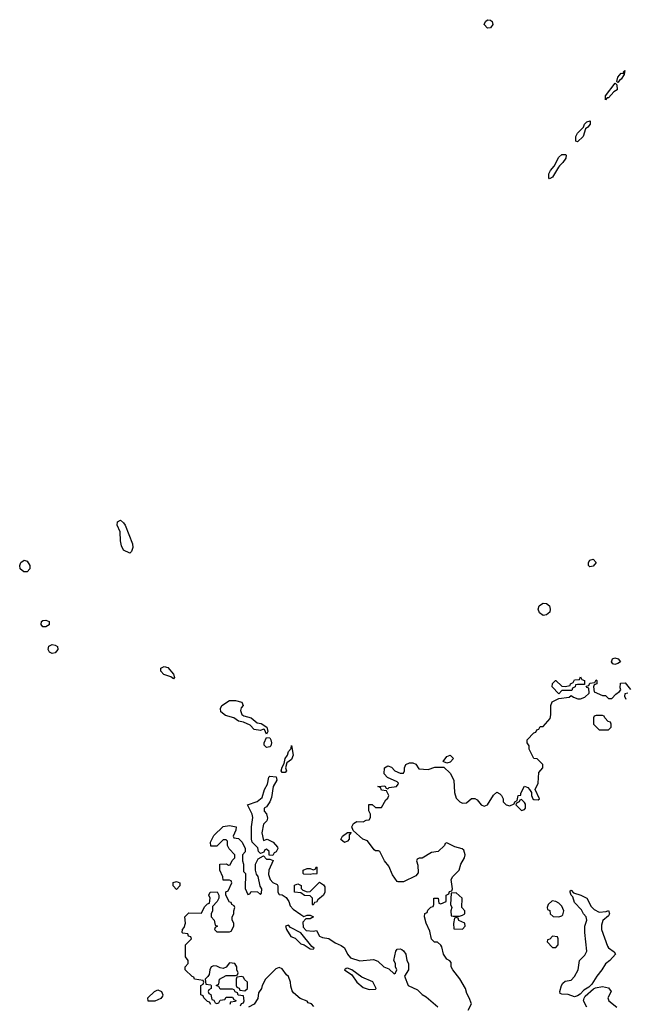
# Model space of a CAD drawing. Header units: inches. Extents: x 2601682 to 2755810, y 449311 to 584050.
# Tile 320 of 505: x 2691881 to 2695778, y 484608 to 490941. Entities that reach past the tile are written whole.
import ezdxf

# ---------------------------------------------------------------- set-up
doc = ezdxf.new("R2010")
doc.units = ezdxf.units.IN
doc.header["$MEASUREMENT"] = 0
doc.layers.add('C6498', color=7, linetype='Continuous')
doc.layers.add('C6499', color=7, linetype='Continuous')

msp = doc.modelspace()

# ---------------------------------------------------------------- linework, layer by layer
at = {"layer": 'C6498', "color": 2}
for points, elevation in [([(2695354.4, 490000), (2695347.3, 489992.7), (2695310, 489928.7), (2695290, 489918), (2695284.7, 489924.7), (2695286.6, 489950), (2695296, 489970), (2695320.2, 489999.9)], 6), ([(2694766, 484570), (2694788, 484610), (2694774, 484650), (2694757.2, 484677.2), (2694748.7, 484710), (2694712.7, 484772.7), (2694668, 484830), (2694658, 484850), (2694656.4, 484876.4), (2694648.4, 484888.4), (2694630, 484898), (2694608.7, 484930), (2694597.2, 484977.2), (2694590, 484988), (2694570, 485008), (2694550, 485008.7), (2694530, 485028), (2694519.3, 485079.3), (2694495.3, 485130), (2694486, 485170), (2694487.3, 485192.7), (2694502, 485198), (2694507.3, 485212.7), (2694527.3, 485232.7), (2694542, 485238), (2694546, 485250), (2694546, 485290), (2694574, 485290), (2694578, 485258), (2694590, 485254), (2694626, 485270), (2694626, 485310), (2694642, 485318), (2694647.3, 485332.7), (2694662, 485338), (2694666, 485350), (2694658, 485410), (2694668, 485430), (2694708, 485470), (2694719, 485510), (2694742, 485550), (2694748, 485570), (2694739, 485599), (2694728.9, 485608.9), (2694681.2, 485621.2), (2694630, 485646), (2694618, 485642), (2694614, 485630), (2694574, 485590), (2694530, 485584), (2694470, 485548.7), (2694452, 485548), (2694438, 485542), (2694434, 485530), (2694443.6, 485503.6), (2694445.4, 485454.6), (2694430, 485435.3), (2694350, 485395.3), (2694316.4, 485396.4), (2694310, 485398), (2694280.2, 485440.2), (2694256.5, 485496.5), (2694228.7, 485530), (2694198, 485590), (2694190, 485595.3), (2694170, 485595.3), (2694162, 485602), (2694119.3, 485659.3), (2694088, 485670), (2694026, 485726), (2694018, 485750), (2694028.9, 485771.1), (2694050, 485784.7), (2694090, 485782), (2694110, 485792), (2694130, 485794), (2694138, 485810), (2694138, 485830), (2694127.3, 485852.7), (2694127.3, 485892.7), (2694150, 485894), (2694170, 485874), (2694210, 485874), (2694236.4, 485923.6), (2694250, 485934), (2694255.3, 485950), (2694242, 485982), (2694210, 485986), (2694202, 486002), (2694186, 486010), (2694230, 486014), (2694238, 485998), (2694250, 485994), (2694258, 486002), (2694306, 486010), (2694316.4, 486023.6), (2694318, 486030), (2694310, 486038), (2694247.3, 486067.3), (2694226, 486090), (2694228, 486130), (2694250, 486142), (2694272.7, 486132.7), (2694294, 486110), (2694330, 486094), (2694350, 486094), (2694358, 486110), (2694358, 486130), (2694366, 486150), (2694390, 486162), (2694410, 486162), (2694430, 486152), (2694450, 486122), (2694510, 486118), (2694552.7, 486132.7), (2694610, 486134), (2694650, 486094), (2694674, 486050), (2694678, 485970), (2694690, 485934), (2694714, 485910), (2694730, 485902), (2694756.4, 485903.6), (2694788.4, 485931.6), (2694810, 485932), (2694823.6, 485923.6), (2694850, 485892), (2694870, 485882), (2694890, 485892), (2694930, 485954), (2694950, 485972), (2694970, 485962), (2694982, 485950), (2694992, 485930), (2694992, 485910), (2695010, 485892), (2695035.3, 485884.7), (2695062, 485898), (2695066, 485910), (2695082, 485918), (2695088, 485950), (2695106, 485954), (2695106, 485966), (2695130, 486011.3), (2695150, 486002), (2695162, 485990), (2695174, 485970), (2695174, 485950), (2695182, 485930), (2695190, 485924.7), (2695216.4, 485923.6), (2695226, 485930), (2695198, 485990), (2695218, 486030), (2695220.4, 486099.6), (2695246, 486130), (2695246, 486150), (2695210, 486186), (2695188.4, 486188.4), (2695158, 486250), (2695158, 486270), (2695146, 486290), (2695146, 486310), (2695190, 486354), (2695202, 486358), (2695207.3, 486372.7), (2695222, 486378), (2695230, 486394), (2695250, 486394), (2695293.6, 486446.4), (2695298, 486470), (2695298, 486530), (2695306, 486554), (2695350, 486574), (2695416.4, 486583.6), (2695430, 486594), (2695443.6, 486583.6), (2695472.7, 486572.7), (2695490, 486572), (2695516.4, 486583.6), (2695546, 486610), (2695542, 486642), (2695530, 486646), (2695526, 486654), (2695542, 486658), (2695550, 486674), (2695582, 486678), (2695590, 486694), (2695594, 486690), (2695594, 486670), (2695578, 486662), (2695574, 486650), (2695578, 486618), (2695630, 486594), (2695650, 486594), (2695670, 486574), (2695690, 486574), (2695716.4, 486603.6), (2695740.4, 486619.6), (2695748, 486630), (2695744, 486644), (2695746.6, 486673.4), (2695776, 486676), (2695810, 486632)], 6), ([(2695794, 486610), (2695774, 486606), (2695772, 486590), (2695781, 486570)], 6), ([(2693110, 484606), (2693102, 484622), (2693090, 484626), (2693066, 484650), (2693062, 484662), (2693046, 484670), (2693046, 484730), (2693062, 484738), (2693066, 484750), (2693062, 484762), (2693006, 484770), (2693002, 484782), (2692990, 484786), (2692946, 484830), (2692946, 484850), (2692966, 484870), (2692966, 484890), (2692947.3, 484912.7), (2692948, 484990), (2692986, 485030), (2692982, 485042), (2692967.3, 485047.3), (2692962, 485062), (2692930, 485066), (2692926, 485070), (2692928, 485090), (2692939, 485101), (2692948.7, 485130), (2692944, 485170), (2692970, 485196), (2693050, 485194), (2693070, 485234), (2693090, 485254), (2693102, 485258), (2693106, 485290), (2693098, 485310), (2693106, 485330), (2693151.6, 485331.6), (2693162, 485310), (2693162, 485290), (2693152, 485270), (2693122, 485238), (2693122, 485210), (2693114, 485190), (2693114, 485170), (2693132, 485150), (2693138, 485118), (2693154, 485110), (2693138, 485102), (2693134, 485090), (2693150, 485074), (2693230, 485074), (2693242, 485078), (2693258, 485110), (2693258, 485130), (2693248.4, 485148.4), (2693248, 485170), (2693258, 485190), (2693258, 485210), (2693266, 485230), (2693262, 485242), (2693246, 485250), (2693242, 485262), (2693230, 485266), (2693208, 485310), (2693208.4, 485331.6), (2693222, 485338), (2693246, 485390), (2693242, 485402), (2693230, 485406), (2693190, 485406), (2693187.3, 485427.3), (2693168, 485470), (2693168, 485510), (2693212, 485512), (2693223.6, 485503.6), (2693235.3, 485504.7), (2693247.3, 485532.7), (2693266, 485550), (2693266, 485570), (2693228.4, 485608.4), (2693218, 485630), (2693218, 485658), (2693210, 485666), (2693190, 485666), (2693150, 485626), (2693110, 485626), (2693108, 485650), (2693130, 485694), (2693190, 485752), (2693230, 485758), (2693274, 485750), (2693271.6, 485728.4), (2693254, 485690), (2693258, 485678), (2693290, 485674), (2693311.6, 485651.6), (2693331.1, 485611.1), (2693331.3, 485588.7), (2693314, 485570), (2693314, 485530), (2693322, 485510), (2693322, 485462), (2693334, 485450), (2693332.7, 485352.7), (2693350, 485314), (2693362, 485318), (2693370, 485334), (2693411.6, 485331.6), (2693430, 485314), (2693436.4, 485323.6), (2693439, 485350), (2693428.9, 485368.9), (2693415.3, 485430), (2693404, 485444), (2693398, 485470), (2693398, 485510), (2693416.4, 485543.6), (2693450, 485562), (2693470, 485542), (2693490, 485542), (2693512.7, 485532.7), (2693484.7, 485470), (2693482, 485442), (2693492, 485410), (2693510, 485392), (2693538, 485378), (2693542, 485370), (2693542, 485330), (2693550, 485314), (2693570, 485312), (2693596, 485296), (2693612, 485270), (2693622, 485242), (2693639.8, 485219.8), (2693690, 485184.7), (2693710, 485172), (2693730, 485182), (2693750, 485182), (2693772, 485170), (2693750, 485158), (2693722, 485158), (2693702.8, 485137.2), (2693704.5, 485104.5), (2693723.8, 485083.8), (2693770, 485078), (2693790, 485082), (2693810, 485046.8), (2693830, 485037.3), (2693870, 485030.7), (2693910, 485004), (2693950, 484986.8), (2693970.5, 484970.5), (2693990.8, 484930), (2694010, 484907.3), (2694070, 484886.8), (2694156.9, 484896.9), (2694186, 484886), (2694224.7, 484850), (2694256, 484836), (2694290, 484804.7), (2694298, 484810), (2694308, 484830), (2694298, 484850), (2694298, 484870), (2694288, 484890), (2694302, 484950), (2694310, 484962), (2694330, 484964.7), (2694339.8, 484959.8), (2694351.1, 484951.1), (2694364.7, 484930), (2694372, 484890), (2694382, 484870), (2694382, 484830), (2694358, 484790), (2694381, 484730), (2694440.5, 484700.5), (2694470, 484671.3), (2694495.3, 484655.3), (2694571.1, 484591.1)], 6), ([(2693302, 484598), (2693307.3, 484612.7), (2693322, 484618), (2693326, 484630), (2693322, 484662), (2693287.3, 484667.3), (2693282, 484682), (2693267.3, 484687.3), (2693262, 484702), (2693250, 484706), (2693170, 484706), (2693162, 484722), (2693146, 484730), (2693162, 484738), (2693166, 484770), (2693210, 484794), (2693270, 484794), (2693282, 484798), (2693286, 484810), (2693278, 484830), (2693278, 484850), (2693266, 484870), (2693230, 484874), (2693210, 484846), (2693190, 484838), (2693170, 484842), (2693150, 484854), (2693130, 484855.3), (2693114, 484850), (2693104.7, 484830), (2693099.6, 484800.4), (2693092.7, 484787.3), (2693074, 484770), (2693078, 484738), (2693110, 484734), (2693114, 484730), (2693114, 484710), (2693098, 484702), (2693094, 484690), (2693098, 484678), (2693112, 484672), (2693118, 484638), (2693130, 484634), (2693138, 484618), (2693150, 484614), (2693162, 484618), (2693170, 484634), (2693202, 484638), (2693210, 484654), (2693250, 484654), (2693258, 484638), (2693272.7, 484632.7), (2693270, 484626), (2693238, 484622), (2693232.7, 484607.3)], 6), ([(2693774.6, 484594.6), (2693758, 484610), (2693738, 484618), (2693730, 484628), (2693684.7, 484644.7), (2693642, 484682), (2693633.6, 484693.6), (2693624.7, 484724.7), (2693624, 484750), (2693610, 484786), (2693597.2, 484797.2), (2693570, 484837.2), (2693550, 484844), (2693530, 484835.3), (2693462, 484770), (2693442, 484730), (2693438, 484710), (2693418, 484682), (2693413.7, 484646.3), (2693390.8, 484609.2), (2693354, 484590)], 6), ([(2695530, 484589.4), (2695509.5, 484630), (2695512.3, 484647.7), (2695520.1, 484659.9), (2695572.5, 484707.5), (2695585.6, 484714.4), (2695630, 484721.6), (2695670, 484714.4), (2695686, 484690), (2695666, 484650), (2695670.6, 484630), (2695723, 484590)], 2)]:
    msp.add_lwpolyline(points, dxfattribs=dict(at, elevation=elevation))
for points, elevation in [([(2692590, 487509), (2692549.5, 487529.5), (2692536.5, 487556.5), (2692529.4, 487589.4), (2692526.8, 487646.8), (2692509.3, 487690.7), (2692510, 487711.3), (2692530, 487721), (2692550, 487704.7), (2692558.8, 487690), (2692606, 487570), (2692610, 487546), (2692599.8, 487520.2)], 6), ([(2691930, 487389), (2691908, 487390), (2691884, 487410), (2691881.2, 487430), (2691889.3, 487450.7), (2691910, 487464.7), (2691930, 487458), (2691946, 487430), (2691946, 487410)], 6), ([(2695550, 487422.7), (2695541.2, 487430), (2695541.2, 487450), (2695550, 487464.7), (2695570, 487471), (2695590.7, 487450), (2695570, 487426)], 6), ([(2695250, 487109), (2695226.3, 487126.3), (2695217.2, 487150), (2695224, 487170), (2695238.4, 487181.6), (2695250, 487187.7), (2695270, 487185.5), (2695290.7, 487170), (2695294.8, 487150), (2695291, 487130), (2695270, 487112.7)], 6), ([(2692030, 487035.3), (2692019, 487050), (2692022, 487070), (2692030, 487076), (2692050, 487078.8), (2692070, 487071), (2692070, 487048), (2692050, 487035.3)], 6), ([(2692090, 486865.2), (2692073.6, 486873.6), (2692064, 486890), (2692069.5, 486910.5), (2692090, 486922.8), (2692110, 486918.8), (2692124.7, 486910), (2692126.8, 486890), (2692110, 486869.3)], 6), ([(2695710, 486793.2), (2695698, 486798), (2695688.7, 486810), (2695695.3, 486830), (2695710, 486837.3), (2695732, 486830), (2695746, 486810), (2695730, 486799.3)], 6), ([(2692870, 486702), (2692854.6, 486714.6), (2692808.7, 486730), (2692789, 486750), (2692789.3, 486770.7), (2692810, 486781), (2692833.7, 486773.7), (2692870.5, 486730.5), (2692878, 486710)], 6), ([(2695350, 486606), (2695308, 486650), (2695308.4, 486671.6), (2695328.4, 486691.6), (2695331.6, 486691.6), (2695370, 486654), (2695390, 486652), (2695422, 486658), (2695426, 486670), (2695442, 486678), (2695450, 486694), (2695482, 486698), (2695490, 486714), (2695498, 486698), (2695514, 486690), (2695514, 486666), (2695470, 486666), (2695458, 486662), (2695454, 486650), (2695438, 486642), (2695432.7, 486627.3), (2695370, 486626)], 6), ([(2693470, 486346), (2693456.4, 486376.4), (2693450, 486378), (2693430.6, 486369.4), (2693390, 486375.3), (2693363.2, 486403.2), (2693322, 486422), (2693290, 486429), (2693258, 486450), (2693206.3, 486466.3), (2693175.3, 486490), (2693174, 486510), (2693182, 486530), (2693230, 486562), (2693270, 486562), (2693310, 486551.3), (2693318, 486530), (2693306, 486514), (2693302.8, 486497.2), (2693310, 486472), (2693322.8, 486462.8), (2693370, 486451.3), (2693410, 486418.8), (2693434.8, 486414.8), (2693470.9, 486390.9), (2693478, 486362)], 6), ([(2695630, 486466), (2695590, 486466), (2695578, 486462), (2695574, 486450), (2695574, 486410), (2695610, 486374), (2695670, 486374), (2695686, 486390), (2695686, 486410), (2695682, 486422), (2695667.3, 486427.3), (2695646, 486450), (2695642, 486462)], 6), ([(2693470, 486259), (2693454, 486274), (2693453.2, 486290), (2693470, 486324.7), (2693490, 486322), (2693496, 486310), (2693501, 486290), (2693496, 486270), (2693490, 486264)], 6), ([(2693570, 486098), (2693564, 486110), (2693570, 486134), (2693583.1, 486156.9), (2693589.3, 486190), (2693605.2, 486210), (2693610, 486234), (2693627.3, 486252.7), (2693630, 486272), (2693641, 486210), (2693630, 486182), (2693599.6, 486160.4), (2693591.3, 486130), (2693598, 486110), (2693590, 486098)], 6), ([(2694630, 486158), (2694606, 486170), (2694630, 486202), (2694651.3, 486211.3), (2694672, 486190), (2694650, 486166)], 6), ([(2693450, 485662), (2693474, 485670), (2693512, 485650), (2693539.6, 485619.6), (2693542, 485610), (2693531.6, 485588.4), (2693518, 485582), (2693510, 485566), (2693487.3, 485567.3), (2693486, 485590), (2693470, 485606), (2693458, 485602), (2693452.7, 485587.3), (2693430, 485578), (2693418, 485590), (2693413.6, 485613.6), (2693376, 485650), (2693372, 485670), (2693372.7, 485750), (2693381.2, 485810), (2693377.2, 485830), (2693346, 485890), (2693410, 485913.4), (2693441.5, 485938.5), (2693456.2, 485990), (2693475.1, 486024.9), (2693484, 486070), (2693490, 486076), (2693530.9, 486070.9), (2693534.8, 486050), (2693511, 486010), (2693501, 485939), (2693491.3, 485910), (2693470, 485878), (2693454, 485870), (2693454, 485850), (2693470, 485834), (2693474.8, 485805.2), (2693470.9, 485789.1), (2693450, 485766), (2693438.8, 485710)], 6), ([(2695110, 485926), (2695098, 485922), (2695094, 485910), (2695078, 485902), (2695074, 485890), (2695110, 485854), (2695130, 485862), (2695135.3, 485870), (2695135.3, 485895.3), (2695130, 485906)], 6), ([(2693970, 485648), (2693948, 485668), (2693958, 485690), (2693990, 485714), (2694014, 485714), (2694002, 485698), (2694002, 485670), (2693990, 485658)], 6), ([(2693790, 485446), (2693770, 485448), (2693750, 485442), (2693710, 485446), (2693706, 485450), (2693706, 485470), (2693730, 485482), (2693750, 485482), (2693770, 485474), (2693782, 485478), (2693790, 485492), (2693794, 485490), (2693794, 485450)], 6), ([(2692890, 485346), (2692868, 485370), (2692868.7, 485391.3), (2692890, 485398), (2692911.3, 485390), (2692911.3, 485370)], 6), ([(2693770, 485246), (2693766, 485250), (2693766, 485290), (2693750, 485306), (2693712.7, 485307.3), (2693690, 485326), (2693648.7, 485328.7), (2693650, 485374), (2693670, 485382), (2693679.6, 485379.6), (2693691.6, 485371.6), (2693692.7, 485352.7), (2693702, 485342), (2693730, 485332), (2693750, 485334), (2693810, 485394), (2693836.9, 485376.9), (2693843.6, 485363.6), (2693844.7, 485330), (2693836, 485310), (2693799.6, 485280.4), (2693790, 485266), (2693778, 485262)], 6), ([(2694690, 485326), (2694658, 485322), (2694652, 485250), (2694662, 485230), (2694654, 485210), (2694658, 485178), (2694670, 485174), (2694710, 485174), (2694730, 485182), (2694746, 485190), (2694746, 485210), (2694726, 485230), (2694728, 485290)], 6), ([(2695610, 485201), (2695655.3, 485204.7), (2695670, 485212), (2695676, 485190), (2695670, 485178), (2695633.2, 485146.8), (2695623.5, 485116.5), (2695624, 485090), (2695662, 484982), (2695670.4, 484970.4), (2695706.4, 484946.4), (2695714, 484930), (2695678.8, 484890), (2695650, 484869), (2695627.3, 484830), (2695594, 484790), (2695561.4, 484738.6), (2695542, 484718), (2695510, 484699), (2695487.7, 484672.3), (2695470, 484662.7), (2695450, 484657), (2695410, 484672), (2695370, 484673.2), (2695358, 484678), (2695356, 484690), (2695366, 484730), (2695375.3, 484744.7), (2695390, 484757.3), (2695430, 484764), (2695450, 484786), (2695474, 484830), (2695482, 484890), (2695516.6, 484923.4), (2695529.5, 484950), (2695516.2, 485070), (2695517.2, 485110), (2695529.2, 485150), (2695525.2, 485170), (2695509.3, 485190), (2695496.6, 485216.6), (2695450, 485262), (2695439.5, 485299.5), (2695429.3, 485310), (2695422, 485330), (2695422, 485338), (2695430, 485342), (2695444.7, 485324.7), (2695492, 485310), (2695530.7, 485290.7), (2695558, 485238), (2695577.3, 485217.3)], 2), ([(2695306.4, 485273.6), (2695282, 485250), (2695274, 485230), (2695278, 485218), (2695291.3, 485211.3), (2695294, 485190), (2695312.7, 485172.7), (2695350, 485171.3), (2695370, 485178), (2695376.5, 485183.5), (2695382.7, 485210), (2695370, 485239), (2695350, 485259), (2695330, 485269)], 6), ([(2693610, 485117.2), (2693592, 485110), (2693598, 485090), (2693624.7, 485044.7), (2693654, 485034), (2693690, 484998), (2693711.1, 484991.1), (2693750, 484964.7), (2693770, 484962), (2693775.3, 484970), (2693760.2, 484980.2), (2693690, 485068.7), (2693622.7, 485102.7)], 6), ([(2694690, 485166), (2694678, 485162), (2694672.7, 485127.3), (2694674, 485094), (2694730, 485092), (2694748, 485110), (2694746, 485130), (2694707.3, 485147.3), (2694702, 485162)], 6), ([(2695310, 485046), (2695292.7, 485027.3), (2695278, 485022), (2695274, 485010), (2695310, 484974), (2695330, 484974), (2695346, 484990), (2695346, 485030), (2695342, 485042)], 6), ([(2693990, 484841.2), (2693980.7, 484839.3), (2693971.3, 484830), (2694017.5, 484797.5), (2694051, 484750), (2694090, 484716), (2694130, 484702.8), (2694170, 484704.7), (2694174, 484710), (2694152.5, 484752.5), (2694083.3, 484783.3), (2694018, 484830)], 6), ([(2693310, 484786), (2693278, 484782), (2693274, 484770), (2693274, 484730), (2693278, 484718), (2693292.7, 484712.7), (2693298, 484698), (2693330, 484694), (2693346, 484710), (2693346, 484750), (2693327.3, 484767.3), (2693322, 484782)], 6), ([(2692750, 484628), (2692708.4, 484628.4), (2692706, 484650), (2692748.9, 484691.1), (2692770, 484702), (2692794, 484690), (2692802, 484670), (2692799.6, 484660.4), (2692790, 484646)], 6)]:
    msp.add_lwpolyline(points, close=True, dxfattribs=dict(at, elevation=elevation))
at = {"layer": 'C6499', "color": 2, "elevation": 6}
for points in [[(2694890, 490886), (2694869.5, 490909.5), (2694879, 490930), (2694890, 490941), (2694910, 490937.3), (2694921, 490930), (2694926, 490910), (2694910, 490889.2)], [(2695730, 490538), (2695723.1, 490543.1), (2695730, 490572), (2695750, 490596), (2695766, 490594), (2695766, 490606), (2695774, 490614), (2695770, 490588), (2695750, 490558), (2695743.6, 490556.4)], [(2695650, 490426), (2695650, 490451.3), (2695712.7, 490532.7), (2695722, 490522), (2695724.7, 490490), (2695703.5, 490476.5), (2695670, 490439), (2695661, 490439)], [(2695470, 490155.3), (2695460.2, 490160.2), (2695459, 490170), (2695459.5, 490190), (2695469.6, 490210.4), (2695509, 490250), (2695515.3, 490270), (2695530, 490284.7), (2695551.1, 490291.1), (2695550.5, 490269.5), (2695536, 490250), (2695520.7, 490239.3), (2695506.8, 490190)]]:
    msp.add_lwpolyline(points, close=True, dxfattribs=at)
msp.add_lwpolyline([(2695320.2, 489999.9), (2695350, 490057.3), (2695370, 490073), (2695393.7, 490073.7), (2695398, 490070), (2695394.8, 490050), (2695376.7, 490023.3), (2695354.4, 490000)], dxfattribs=at)

doc.saveas('drawing.dxf')
